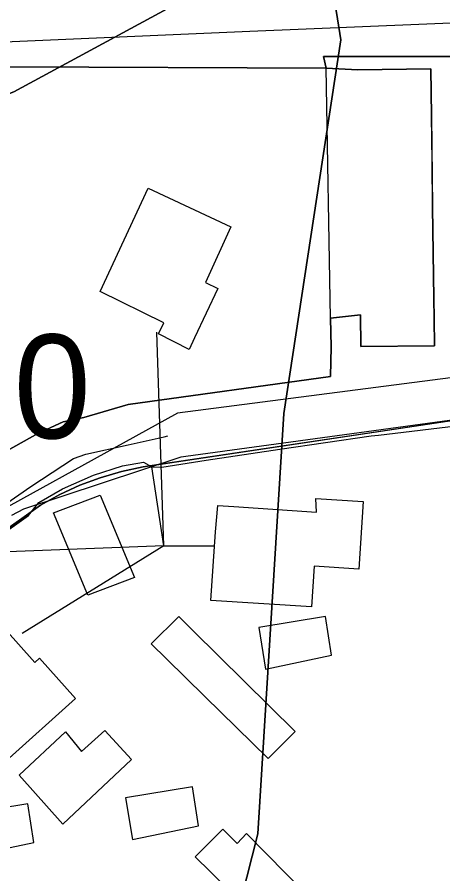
# Model space of a CAD drawing. Extents: x -690419 to -685080, y -987825 to -981190.
# Drawn here: x -687097.7 to -687056.7, y -985270.8 to -985188.3 of the extents above; entities that cross this region are included whole.
import ezdxf

# ---------------------------------------------------------------- set-up
doc = ezdxf.new("R2010")
doc.units = 0
for name, color, linetype in [('_DOPLNĚK BUDOVY', 7, 'Continuous'), ('BPEJ (S) - hranice', 7, 'Continuous'), ('BPEJ I-II ochrana', 7, 'Continuous'), ('Docházková izochrona BUS (S)', 7, 'Continuous'), ('Docházková izochrona VLAK (S)', 7, 'Continuous'), ('Kanalizace stoka bez rozlišení (S)', 7, 'Continuous'), ('Plochy dopravy silniční DS (S)', 7, 'Continuous'), ('Plochy smíšené obytné městské SM (S)', 7, 'Continuous'), ('Plochy veřejná prostranství všeobecná PU (S)', 7, 'Continuous'), ('Plynovod STL (S)', 7, 'Continuous'), ('Regulační bloky STABILIZOVANÉ (S)', 7, 'Continuous'), ('Regulační kódy STABILIZOVANÉ (S)', 7, 'Continuous'), ('Spoje - komunikační vedení bez rozlišení provozovanál (S)', 7, 'Continuous'), ('Trasy cykloturistické (S)', 7, 'Continuous'), ('Vodovodní řady (S)', 7, 'Continuous')]:
    doc.layers.add(name, color=color, linetype=linetype)

msp = doc.modelspace()

# ---------------------------------------------------------------- linework, layer by layer
at = {"layer": '_DOPLNĚK BUDOVY'}
for p, q in [((-687067.964, -985246.034), (-687074.414, -985247.094)), ((-687067.384, -985249.784), (-687067.964, -985246.034)), ((-687074.414, -985247.094), (-687073.744, -985251.124)), ((-687073.744, -985251.124), (-687067.384, -985249.784)), ((-687080.803, -985262.453), (-687087.253, -985263.513)), ((-687080.223, -985266.203), (-687080.803, -985262.453)), ((-687096.655, -985264.082), (-687103.105, -985265.142)), ((-687096.075, -985267.832), (-687096.655, -985264.082)), ((-687087.253, -985263.513), (-687086.583, -985267.543)), ((-687086.583, -985267.543), (-687080.223, -985266.203)), ((-687102.435, -985269.172), (-687096.075, -985267.832))]:
    msp.add_line(p, q, dxfattribs=at)
msp.add_lwpolyline([(-687080.723, -985247.414), (-687082.113, -985246.044), (-687084.773, -985248.694), (-687083.303, -985250.134), (-687079.593, -985253.764), (-687073.493, -985259.734), (-687070.883, -985257.114)], close=True, dxfattribs=at)
at = {"layer": 'BPEJ (S) - hranice'}
for points in [[(-687029, -985071), (-687024, -985089), (-687025.5, -985111.5), (-687033, -985131.5), (-687057, -985161), (-687069.12, -985173.89), (-687080.5, -985186), (-687098, -985195.5), (-687134, -985209.5), (-687195, -985227.5), (-687227, -985239), (-687281.5, -985264), (-687296.5, -985283.5), (-687302, -985303), (-687299.5, -985321), (-687283, -985348), (-687262, -985370.5), (-687260, -985379.5), (-687268.5, -985393), (-687302.5, -985416)], [(-686948.62, -985871.04), (-686972.5, -985811.5), (-686987.5, -985735), (-686997.5, -985630), (-687011.5, -985550.5), (-687019, -985523.5), (-687038, -985492), (-687104.5, -985404), (-687115.5, -985379.5), (-687113, -985361.5), (-687082.5, -985298.5), (-687074.5, -985267), (-687072, -985226.5), (-687066.5, -985190.5), (-687069.12, -985173.89), (-687057, -985161), (-687033, -985131.5), (-687025.5, -985111.5), (-687024, -985089), (-687029, -985071)], [(-687302.5, -985416), (-687268.5, -985393), (-687260, -985379.5), (-687262, -985370.5), (-687283, -985348), (-687299.5, -985321), (-687302, -985303), (-687296.5, -985283.5), (-687281.5, -985264), (-687227, -985239), (-687195, -985227.5), (-687134, -985209.5), (-687098, -985195.5), (-687080.5, -985186), (-687069.12, -985173.89), (-687066.5, -985190.5), (-687072, -985226.5), (-687074.5, -985267), (-687082.5, -985298.5), (-687113, -985361.5), (-687115.5, -985379.5), (-687104.5, -985404)]]:
    msp.add_lwpolyline(points, dxfattribs=at)
at = {"layer": 'BPEJ I-II ochrana'}
for p, q in [((-687067.92, -985193.23), (-687093.616, -985193.12)), ((-687067.48, -985217.31), (-687067.92, -985193.23)), ((-687089.7, -985214.72), (-687085.05, -985204.79)), ((-687085.05, -985204.79), (-687077.1, -985208.51)), ((-687077.1, -985208.51), (-687079.54, -985213.86)), ((-687079.54, -985213.86), (-687078.34, -985214.43)), ((-687083.55, -985217.74), (-687089.7, -985214.72)), ((-687078.34, -985214.43), (-687080.59, -985219.2)), ((-687084.08, -985218.82), (-687083.55, -985217.74)), ((-687067.43, -985220.06), (-687067.48, -985217.31)), ((-687081.11, -985220.31), (-687084.08, -985218.82)), ((-687080.59, -985219.2), (-687081.11, -985220.31)), ((-687067.48, -985222.91), (-687067.43, -985220.06)), ((-687086.98, -985225.63), (-687067.48, -985222.91)), ((-687091.25, -985226.88), (-687086.98, -985225.63)), ((-687093.25, -985227.3), (-687091.25, -985226.88)), ((-687051.07, -985226.47), (-687085.53, -985231.62)), ((-687095.7, -985228.4), (-687093.25, -985227.3)), ((-687099.46, -985230.49), (-687095.7, -985228.4)), ((-687087.63, -985232.06), (-687089.7, -985232.67)), ((-687085.53, -985231.62), (-687087.63, -985232.06)), ((-687089.7, -985232.67), (-687091.64, -985233.39)), ((-687091.64, -985233.39), (-687093.59, -985234.3)), ((-687093.59, -985234.3), (-687095.44, -985235.31)), ((-687094.19, -985236.05), (-687089.69, -985234.36)), ((-687089.69, -985234.36), (-687086.38, -985242.3)), ((-687095.44, -985235.31), (-687101.25, -985239.46)), ((-687078.56, -985237.9), (-687078.35, -985235.36)), ((-687078.35, -985235.36), (-687076.8, -985235.45)), ((-687068.83, -985235.98), (-687068.9, -985234.69)), ((-687068.9, -985234.69), (-687064.33, -985234.98)), ((-687064.33, -985234.98), (-687064.75, -985241.5)), ((-687090.89, -985243.99), (-687094.19, -985236.05)), ((-687076.8, -985235.45), (-687068.83, -985235.98)), ((-687079.02, -985244.51), (-687078.56, -985237.9)), ((-687069.06, -985241.18), (-687069.31, -985245.12)), ((-687064.75, -985241.5), (-687069.06, -985241.18)), ((-687086.38, -985242.3), (-687090.89, -985243.99)), ((-687069.31, -985245.12), (-687079.02, -985244.51)), ((-687098.86, -985247.24), (-687095.97, -985250.48)), ((-687095.97, -985250.48), (-687095.52, -985250.07)), ((-687095.52, -985250.07), (-687092.08, -985253.93)), ((-687092.08, -985253.93), (-687098.79, -985259.98)), ((-687097.5, -985261.33), (-687093.02, -985257.17)), ((-687093.02, -985257.17), (-687091.48, -985259.06)), ((-687091.48, -985259.06), (-687089.25, -985257.04)), ((-687089.25, -985257.04), (-687086.67, -985259.82)), ((-687086.67, -985259.82), (-687093.29, -985266.05)), ((-687093.29, -985266.05), (-687097.5, -985261.33)), ((-687080.54, -985269.2), (-687077.88, -985266.55)), ((-687077.88, -985266.55), (-687076.49, -985267.92)), ((-687076.49, -985267.92), (-687075.59, -985266.96)), ((-687075.59, -985266.96), (-687058.19, -985284.54)), ((-687079.07, -985270.64), (-687080.54, -985269.2)), ((-687075.36, -985274.27), (-687079.07, -985270.64))]:
    msp.add_line(p, q, dxfattribs=at)
msp.add_lwpolyline([(-687093.616, -985193.12), (-687098, -985195.5), (-687098.464, -985195.68)], dxfattribs=at)
at = {"layer": 'Docházková izochrona BUS (S)'}
for centre, start, end in [((-687330.82, -985198.99), 36.90641, 302.12987), ((-686757.693, -985364.182), 205.7131, 25.07732)]:
    msp.add_arc(centre, 400, start, end, dxfattribs=at)
at = {"layer": 'Docházková izochrona VLAK (S)'}
msp.add_arc((-686398.38, -985456.116), 800, 77.865472, 344.113367, dxfattribs=at)
at = {"layer": 'Kanalizace stoka bez rozlišení (S)'}
for points in [[(-686944.09, -985188.32), (-686963.48, -985187), (-686989.79, -985188.55), (-687014.78, -985186.68), (-687048.13, -985188.55), (-687075.27, -985189.69), (-687105.6, -985190.99), (-687138.19, -985192.06), (-687172.3, -985193.59), (-687210.16, -985194.87), (-687235.17, -985195.82), (-687261.19, -985196.76), (-687294.86, -985198.13), (-687330.82, -985198.99), (-687362.17, -985199.36), (-687377.93, -985199.24), (-687403.83, -985199.81), (-687424.38, -985200.9), (-687437.78, -985178.92), (-687443.46, -985157.92), (-687450.1, -985144.21), (-687465.48, -985151.35)], [(-686952, -985232.68), (-686992.79, -985230.89), (-687049.475, -985222.224), (-687082.231, -985226.457), (-687105.426, -985239.239), (-687130.659, -985263.586), (-687138.52, -985267.53), (-687147.89, -985279.88), (-687155.61, -985305.92), (-687167.12, -985330.81), (-687176.4, -985345.5), (-687197.53, -985330.29), (-687211.18, -985320.5), (-687226.18, -985309.98), (-687252.36, -985291.75), (-687270.67, -985278.95), (-687292.03, -985263.85), (-687309.99, -985251.35)]]:
    msp.add_lwpolyline(points, dxfattribs=at)
at = {"layer": 'Plochy dopravy silniční DS (S)'}
for p, q in [((-687040.84, -985192.09), (-687068.16, -985192.08)), ((-687068.16, -985192.08), (-687067.92, -985193.23)), ((-687067.92, -985193.23), (-687098.39, -985193.1))]:
    msp.add_line(p, q, dxfattribs=at)
at = {"layer": 'Plochy smíšené obytné městské SM (S)'}
for points in [[(-687098.39, -985193.1), (-687067.92, -985193.23), (-687064.87, -985193.38), (-687057.83, -985193.28), (-687057.77, -985197.81), (-687057.65, -985206.61), (-687057.59, -985211.02), (-687057.53, -985215.42), (-687057.5, -985217.32), (-687057.47, -985219.97), (-687064.57, -985220.04), (-687064.6, -985216.99), (-687067.48, -985217.31), (-687067.43, -985220.06), (-687067.48, -985222.91), (-687086.98, -985225.63), (-687091.25, -985226.88), (-687093.25, -985227.3), (-687095.7, -985228.4), (-687099.46, -985230.49)], [(-687140.41, -985270.63), (-687138.45, -985268.88), (-687134.36, -985267.38), (-687132.45, -985266.38), (-687129.51, -985264.9), (-687127.77, -985263.7), (-687126.12, -985262.31), (-687104.38, -985242.02), (-687101.25, -985239.46), (-687095.44, -985235.31), (-687093.59, -985234.3), (-687091.64, -985233.39), (-687089.7, -985232.67), (-687087.63, -985232.06), (-687085.53, -985231.62), (-687051.07, -985226.47), (-687047.11, -985227.74), (-687044.91, -985229.69), (-687053.52, -985273.21)]]:
    msp.add_lwpolyline(points, dxfattribs=at)
at = {"layer": 'Plochy veřejná prostranství všeobecná PU (S)'}
for p, q in [((-687067.92, -985193.23), (-687068.16, -985192.08)), ((-687068.16, -985192.08), (-687040.84, -985192.09)), ((-687064.87, -985193.38), (-687067.92, -985193.23)), ((-687057.83, -985193.28), (-687064.87, -985193.38)), ((-687057.77, -985197.81), (-687057.83, -985193.28)), ((-687057.71, -985202.21), (-687057.77, -985197.81)), ((-687057.65, -985206.61), (-687057.71, -985202.21)), ((-687057.59, -985211.02), (-687057.65, -985206.61)), ((-687057.53, -985215.42), (-687057.59, -985211.02)), ((-687057.5, -985217.32), (-687057.53, -985215.42)), ((-687067.48, -985217.31), (-687064.6, -985216.99)), ((-687064.6, -985216.99), (-687064.57, -985220.04)), ((-687067.43, -985220.06), (-687067.48, -985217.31)), ((-687057.47, -985219.97), (-687057.5, -985217.32)), ((-687067.48, -985222.91), (-687067.43, -985220.06)), ((-687064.57, -985220.04), (-687057.47, -985219.97)), ((-687086.98, -985225.63), (-687067.48, -985222.91)), ((-687091.25, -985226.88), (-687086.98, -985225.63)), ((-687093.25, -985227.3), (-687091.25, -985226.88)), ((-687051.07, -985226.47), (-687085.53, -985231.62)), ((-687095.7, -985228.4), (-687093.25, -985227.3)), ((-687099.46, -985230.49), (-687095.7, -985228.4)), ((-687087.63, -985232.06), (-687089.7, -985232.67)), ((-687085.53, -985231.62), (-687087.63, -985232.06)), ((-687089.7, -985232.67), (-687091.64, -985233.39)), ((-687091.64, -985233.39), (-687093.59, -985234.3)), ((-687093.59, -985234.3), (-687095.44, -985235.31)), ((-687095.44, -985235.31), (-687101.25, -985239.46))]:
    msp.add_line(p, q, dxfattribs=at)
at = {"layer": 'Plynovod STL (S)'}
msp.add_lwpolyline([(-687101.76, -985237.24), (-687096.38, -985233.53), (-687092.26, -985230.83), (-687091.08, -985230.39), (-687086.99, -985229.5), (-687083.51, -985228.74), (-687083.16, -985228.63)], dxfattribs=at)
at = {"layer": 'Regulační bloky STABILIZOVANÉ (S)'}
for p, q in [((-687067.92, -985193.23), (-687068.16, -985192.08)), ((-687068.16, -985192.08), (-687040.84, -985192.09)), ((-687040.84, -985192.09), (-687068.16, -985192.08)), ((-687068.16, -985192.08), (-687067.92, -985193.23)), ((-687067.92, -985193.23), (-687098.39, -985193.1)), ((-687064.87, -985193.38), (-687067.92, -985193.23)), ((-687057.83, -985193.28), (-687064.87, -985193.38)), ((-687057.77, -985197.81), (-687057.83, -985193.28)), ((-687057.71, -985202.21), (-687057.77, -985197.81)), ((-687057.65, -985206.61), (-687057.71, -985202.21)), ((-687057.59, -985211.02), (-687057.65, -985206.61)), ((-687057.53, -985215.42), (-687057.59, -985211.02)), ((-687057.5, -985217.32), (-687057.53, -985215.42)), ((-687067.48, -985217.31), (-687064.6, -985216.99)), ((-687064.6, -985216.99), (-687064.57, -985220.04)), ((-687067.43, -985220.06), (-687067.48, -985217.31)), ((-687057.47, -985219.97), (-687057.5, -985217.32)), ((-687067.48, -985222.91), (-687067.43, -985220.06)), ((-687064.57, -985220.04), (-687057.47, -985219.97)), ((-687086.98, -985225.63), (-687067.48, -985222.91)), ((-687091.25, -985226.88), (-687086.98, -985225.63)), ((-687093.25, -985227.3), (-687091.25, -985226.88)), ((-687051.07, -985226.47), (-687085.53, -985231.62)), ((-687095.7, -985228.4), (-687093.25, -985227.3)), ((-687099.46, -985230.49), (-687095.7, -985228.4)), ((-687087.63, -985232.06), (-687089.7, -985232.67)), ((-687085.53, -985231.62), (-687087.63, -985232.06)), ((-687089.7, -985232.67), (-687091.64, -985233.39)), ((-687091.64, -985233.39), (-687093.59, -985234.3)), ((-687093.59, -985234.3), (-687095.44, -985235.31)), ((-687095.44, -985235.31), (-687101.25, -985239.46))]:
    msp.add_line(p, q, dxfattribs=at)
for points in [[(-687098.39, -985193.1), (-687067.92, -985193.23), (-687064.87, -985193.38), (-687057.83, -985193.28), (-687057.77, -985197.81), (-687057.65, -985206.61), (-687057.59, -985211.02), (-687057.53, -985215.42), (-687057.5, -985217.32), (-687057.47, -985219.97), (-687064.57, -985220.04), (-687064.6, -985216.99), (-687067.48, -985217.31), (-687067.43, -985220.06), (-687067.48, -985222.91), (-687086.98, -985225.63), (-687091.25, -985226.88), (-687093.25, -985227.3), (-687095.7, -985228.4), (-687099.46, -985230.49)], [(-687140.41, -985270.63), (-687138.45, -985268.88), (-687134.36, -985267.38), (-687132.45, -985266.38), (-687129.51, -985264.9), (-687127.77, -985263.7), (-687126.12, -985262.31), (-687104.38, -985242.02), (-687101.25, -985239.46), (-687095.44, -985235.31), (-687093.59, -985234.3), (-687091.64, -985233.39), (-687089.7, -985232.67), (-687087.63, -985232.06), (-687085.53, -985231.62), (-687051.07, -985226.47), (-687047.11, -985227.74), (-687044.91, -985229.69), (-687053.52, -985273.21)]]:
    msp.add_lwpolyline(points, dxfattribs=at)
at = {"layer": 'Spoje - komunikační vedení bez rozlišení provozovanál (S)'}
for points in [[(-687083.54, -985239.23), (-687084.215, -985218.646)], [(-687062.88, -985228.57), (-687054.58, -985227.59), (-687048.55, -985226.97)], [(-687079.48, -985230.99), (-687072.38, -985229.93), (-687063.56, -985228.64), (-687062.88, -985228.57)], [(-687132.87, -985266.19), (-687130.89, -985265.27), (-687127.75, -985263.21), (-687120.91, -985256.92), (-687111.24, -985247.9), (-687105.44, -985242.33), (-687102.05, -985239.51), (-687100.84, -985239.28), (-687099.88, -985238.64), (-687096.6, -985236.3), (-687095.61, -985235.06), (-687093.31, -985233.75), (-687090.32, -985232.42), (-687087.54, -985231.52), (-687085.51, -985231.18), (-687084.7, -985231.63)], [(-687084.7, -985231.63), (-687083.75, -985231.67), (-687079.48, -985230.99)], [(-687083.54, -985239.23), (-687084.7, -985231.63)], [(-687083.54, -985239.23), (-687134.528, -985241.205)], [(-687083.54, -985239.23), (-687097.191, -985247.682)], [(-687083.54, -985239.23), (-687078.708, -985239.23)]]:
    msp.add_lwpolyline(points, dxfattribs=at)
at = {"layer": 'Trasy cykloturistické (S)'}
msp.add_lwpolyline([(-687256.3, -985199.65), (-687212.53, -985197.41), (-687211.62, -985197.36), (-687206.33, -985197.44), (-687203.03, -985197.45), (-687201.8, -985197.24), (-687177.72, -985197.31), (-687154.72, -985195.89), (-687124.65, -985194.13), (-687098.39, -985193.1), (-687067.92, -985193.23), (-687068.16, -985192.08), (-687040.84, -985192.09), (-687039.69, -985192.02), (-687032.82, -985191.57), (-687033.27, -985179.82), (-687026.4, -985154.31), (-687015.07, -985119.42), (-687014.57, -985117.89), (-687002.35, -985100.92), (-686991.75, -985089.12), (-686990.2, -985087.27), (-686975.94, -985072.54)], dxfattribs=at)
at = {"layer": 'Vodovodní řady (S)'}
msp.add_lwpolyline([(-687098.204, -985236.295), (-687097.06, -985235.67), (-687081.891, -985230.677), (-687081.448, -985230.603), (-687051.574, -985226.504), (-687047.6, -985227.07)], dxfattribs=at)

# ---------------------------------------------------------------- texts
at = {"layer": 'Regulační kódy STABILIZOVANÉ (S)'}
msp.add_text('SM.2.25.40', height=10, dxfattribs=at).set_placement((-687158.976, -985228.88))

doc.saveas('drawing.dxf')
